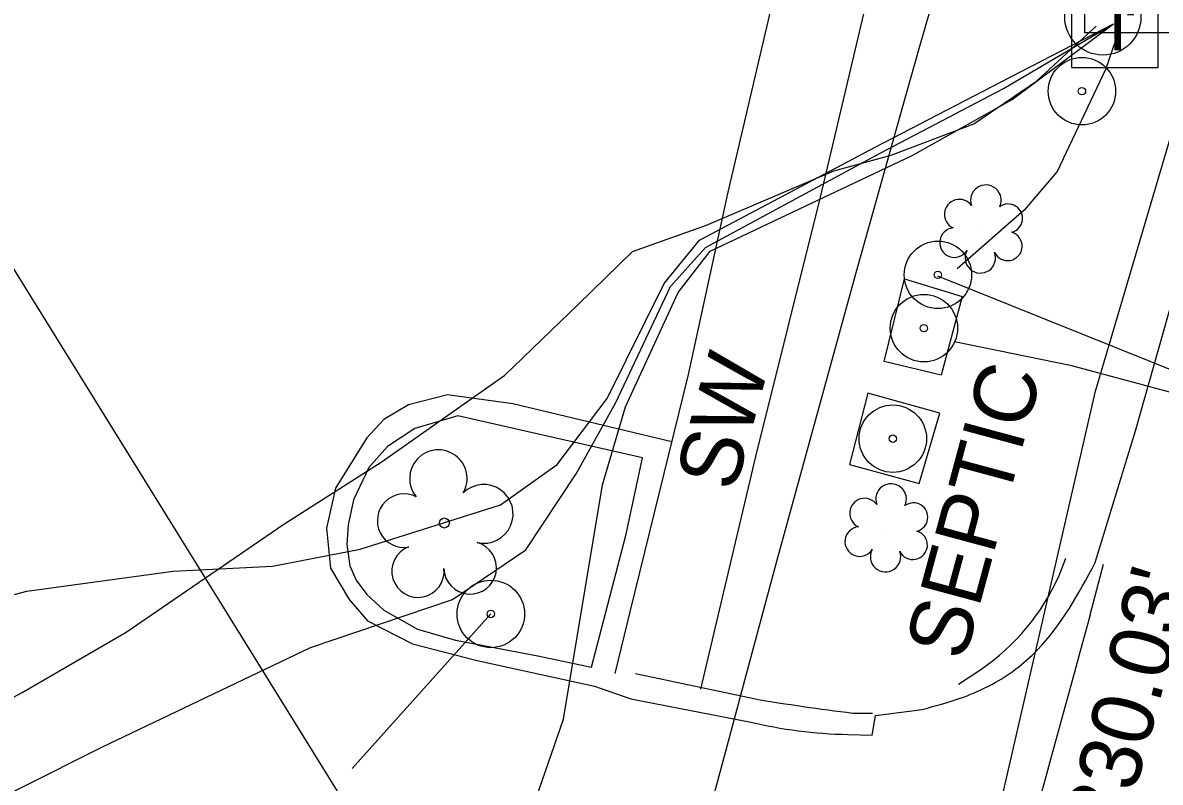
# Model space of a CAD drawing. Extents: x 553786 to 558838, y 502329 to 507342.
# Drawn here: x 557189.1 to 557262.7, y 505990.8 to 506039.9 of the extents above; entities that cross this region are included whole.
import ezdxf

# ---------------------------------------------------------------- set-up
doc = ezdxf.new("R2010")
doc.units = 0
for name, color, linetype in [('Exist Other Culture Area Outline Text', 7, 'Continuous'), ('Exist Other Culture Gate', 7, 'Continuous'), ('Exist Other Culture Located Object CELL', 7, 'Continuous'), ('Exist Structure Minor Pipes CMP 18 Inch', 7, 'Continuous'), ('Exist Structure Minor Pipes CMP 18 Inch Invert', 7, 'Continuous'), ('Exist Utilities Other Located Object CELL', 7, 'Continuous'), ('Exist Utilities Other Located Object Leader', 7, 'Continuous'), ('Exist Utilities Other Pole CELL', 7, 'Continuous'), ('Exist Vegetation Shrub CELL', 7, 'Continuous'), ('Exist Vegetation Tree CELL', 7, 'Continuous'), ('Exist Vertical Profile Ground Line', 7, 'Continuous'), ('Prop Drainage Structure Headwall CELL', 7, 'Continuous'), ('Prop Drainage Structure Pipe Alternate 24in', 7, 'Continuous'), ('Prop Drainage Structure Pipe Alternate 36in', 7, 'Continuous'), ('Prop Drainage Structure Pipe RCP 15in Class III Label', 7, 'Continuous'), ('Prop Drainage Structure Pipe Removal', 7, 'Continuous'), ('Prop Drainage Structure Plot Symbol 50 Scale', 7, 'Continuous'), ('Prop Drainage Structure Tops and Inverts LABEL', 7, 'Continuous'), ('Prop Earthen Structure Tail Ditch Label', 7, 'Continuous'), ('Prop Erosion Rip Rap Pad at Outlet Label', 7, 'Continuous'), ('Prop North Arrow for Plan Sheets CELL', 7, 'Continuous'), ('Sheet Layout Plan Border', 7, 'Continuous')]:
    doc.layers.add(name, color=color, linetype=linetype)

# ---------------------------------------------------------------- blocks, each defined once
blk = doc.blocks.new('EXIST UTILITIES TELEPHONE PEDESTAL')
at = {"layer": 'Prop Drainage Structure Pipe Removal'}
blk.add_line((0, 0), (0, 0), dxfattribs=at)
blk.add_lwpolyline([(-0.0545, -0.0565), (0.0574, -0.0565), (0.0574, 0.0554), (-0.0545, 0.0554), (-0.0545, -0.0565)], dxfattribs=at)
blk.add_text('T', height=0.0684, dxfattribs=at).set_placement((-0.0226, -0.0343))

msp = doc.modelspace()

# ---------------------------------------------------------------- linework, layer by layer
at = {"layer": 'Exist Other Culture Gate'}
msp.add_line((557210.416, 505991.686), (557219.374, 506001.669), dxfattribs=at)
at = {"layer": 'Exist Other Culture Located Object CELL'}
for radius in [2.18, 0.24]:
    msp.add_circle((557219.374, 506001.669), radius, dxfattribs=at)
at = {"layer": 'Exist Structure Minor Pipes CMP 18 Inch'}
msp.add_line((557230.256, 505956.677), (557125.747, 506125.209), dxfattribs=at)
at = {"layer": 'Exist Utilities Other Located Object CELL'}
for centre, radius in [((557257.595, 506035.465), 2.18), ((557257.595, 506035.465), 0.24), ((557248.281, 506023.591), 2.18), ((557248.281, 506023.591), 0.24), ((557247.376, 506020.147), 2.18), ((557247.376, 506020.147), 0.24), ((557245.365, 506013.001), 2.18), ((557245.365, 506013.001), 0.24)]:
    msp.add_circle(centre, radius, dxfattribs=at)
at = {"layer": 'Exist Utilities Other Located Object Leader'}
msp.add_lwpolyline([(557248.26, 506023.536), (557266.604, 506016.15), (557267.685, 506019.896)], dxfattribs=at)
at = {"layer": 'Exist Utilities Other Pole CELL'}
msp.add_circle((557258.948, 506040.264), 2.463, dxfattribs=at)
at = {"layer": 'Exist Vegetation Shrub CELL'}
for p, q in [((557251.154, 506026.375), (557251.154, 506026.375)), ((557245.026, 506007.052), (557245.026, 506007.052))]:
    msp.add_line(p, q, dxfattribs=at)
for centre, radius, start, end in [((557251.383, 506028.415), 0.99, 334.83907, 200.47174), ((557249.671, 506027.501), 0.968, 35.89076, 245.42165), ((557252.826, 506027.244), 0.929, 284.45672, 126.08612), ((557249.354, 506025.67), 0.955, 95.10992, 327.95341), ((557252.791, 506025.446), 0.937, 204.99133, 73.46012), ((557251.026, 506024.691), 0.984, 151.27966, 21.38702), ((557245.255, 506009.093), 0.99, 334.83907, 200.47174), ((557243.543, 506008.179), 0.968, 35.89076, 245.42165), ((557246.698, 506007.921), 0.929, 284.45672, 126.08612), ((557243.226, 506006.348), 0.955, 95.10992, 327.95341), ((557246.663, 506006.123), 0.937, 204.99133, 73.46012), ((557244.898, 506005.368), 0.984, 151.27966, 21.38702)]:
    msp.add_arc(centre, radius, start, end, dxfattribs=at)
at = {"layer": 'Exist Vegetation Tree CELL'}
msp.add_line((557216.368, 506007.548), (557216.368, 506007.548), dxfattribs=at)
msp.add_circle((557216.368, 506007.548), 0.326, dxfattribs=at)
for centre, radius, start, end in [((557215.983, 506010.421), 1.856, 330.16508, 219.71335), ((557218.917, 506008.136), 1.899, 257.1011, 134.19993), ((557213.762, 506007.701), 1.727, 62.66361, 279.3457), ((557214.664, 506004.427), 1.689, 111.56708, 6.23104), ((557218.041, 506004.648), 1.698, 181.28216, 74.55999)]:
    msp.add_arc(centre, radius, start, end, dxfattribs=at)
at = {"layer": 'Exist Vertical Profile Ground Line'}
for points in [[(557150.84, 505965.875), (557164.68, 505980.048), (557169.878, 505984.155), (557174.914, 505987.882), (557182.436, 505993.036), (557189.059, 505996.592), (557195.798, 506000.483), (557205.989, 506007.466), (557212.29, 506011.477), (557220.281, 506017.106), (557225.049, 506021.701), (557228.537, 506025.093), (557233.318, 506026.803), (557241.561, 506030.306), (557245.265, 506031.336), (557250.604, 506033.344), (557254.66, 506036.108), (557258.524, 506039.672)], [(557259.965, 506039.312), (557259.111, 506036.867), (557256.001, 506030.272), (557253.851, 506027.763), (557249.537, 506023.985)]]:
    msp.add_lwpolyline(points, dxfattribs=at)
at = {"layer": 'Prop Drainage Structure Headwall CELL'}
msp.add_line((557258.123, 506001.607), (557258.992, 506004.88), dxfattribs=at)
msp.add_ellipse((559045.302, 505437.17), major_axis=(-404.96, -2194.336), ratio=0.838025, start_param=4.608806, end_param=4.634547, dxfattribs=at)
at = {"layer": 'Prop Drainage Structure Pipe Alternate 24in'}
msp.add_lwpolyline([(557243.683, 505962.785), (557252.058, 505988.154), (557258.471, 506016.072), (557267.522, 506046.714), (557278.326, 506083.321), (557285.569, 506107.633), (557290.224, 506123.376), (557303.507, 506165.491), (557316.862, 506202.672), (557333.915, 506253.078)], dxfattribs=at)
at = {"layer": 'Prop Drainage Structure Pipe Alternate 36in'}
for p, q in [((557261.055, 506013.51), (557270.806, 506048.051)), ((557258.453, 506004.985), (557261.055, 506013.51)), ((557228.43, 505996.187), (557236.087, 505994.695))]:
    msp.add_line(p, q, dxfattribs=at)
msp.add_lwpolyline([(557242.468, 505993.882), (557244.029, 505993.832), (557244.247, 505995.095), (557247.27, 505995.496)], dxfattribs=at)
msp.add_ellipse((557242.801, 506023.159), major_axis=(24.61, -16.117), ratio=0.993324, start_param=5.058422, end_param=5.277803, dxfattribs=at)
msp.add_spline([(557247.27, 505995.496), (557249.927, 505996.296), (557251.774, 505997.117), (557254.702, 505999.336), (557258.453, 506004.985)], degree=3, dxfattribs=at)
at = {"layer": 'Prop Drainage Structure Pipe RCP 15in Class III Label'}
msp.add_arc((560426.053, 505137.836), 3304.045, 158.42006, 166.904578, dxfattribs=at)
at = {"layer": 'Prop Drainage Structure Plot Symbol 50 Scale'}
msp.add_lwpolyline([(557231.067, 506012.793), (557220.802, 506015.246), (557216.565, 506015.833), (557214.058, 506015.179), (557212.456, 506014.231), (557211.365, 506013.054), (557209.325, 506009.809), (557208.75, 506007.217), (557209.015, 506004.63), (557210.212, 506002.611), (557211.399, 506001.23), (557214.301, 505999.738), (557218.487, 505998.668), (557226.072, 505997.006), (557228.43, 505996.187)], dxfattribs=at)
at = {"layer": 'Prop Drainage Structure Tops and Inverts LABEL'}
for p, q in [((557256.12, 506004.147), (557256.551, 506005.268)), ((557228.727, 505997.829), (557236.387, 505996.195)), ((557249.603, 505997.125), (557251.062, 505998.085)), ((557242.782, 505995.263), (557244.061, 505995.263))]:
    msp.add_line(p, q, dxfattribs=at)
for points in [[(557237.436, 506040.624), (557234.694, 506028.934), (557232.137, 506017.146), (557228.367, 506001.808), (557227.393, 505997.817)], [(557225.885, 505998.23), (557228.115, 506006.835), (557229.179, 506011.771), (557217.238, 506014.487), (557214.466, 506013.652), (557212.689, 506012.495), (557211.481, 506011.132), (557210.487, 506009.042), (557210.151, 506007.424), (557210.055, 506006.167), (557210.248, 506004.773), (557210.676, 506003.854), (557211.347, 506002.917), (557212.452, 506001.907), (557214.636, 506000.675), (557217.088, 505999.978), (557222.412, 505998.962), (557225.885, 505998.23)]]:
    msp.add_lwpolyline(points, dxfattribs=at)
for centre, major_axis, ratio, start_param, end_param in [((557242.765, 506010.136), (11.842, -8.607), 0.99487, 5.942232, 6.491151), ((557257.649, 506111.547), (120.556, 3.195), 0.97143, 4.509421, 4.563061)]:
    msp.add_ellipse(centre, major_axis=major_axis, ratio=ratio, start_param=start_param, end_param=end_param, dxfattribs=at)
at = {"layer": 'Prop Earthen Structure Tail Ditch Label'}
for points in [[(557227.008, 506097.048), (557224.766, 506088.613), (557235.911, 506086.157), (557253.348, 506082.094), (557250.162, 506068.638), (557246.92, 506054.844), (557244.659, 506045.924), (557235.895, 506048.072), (557235.073, 506045.472), (557244.021, 506042.86), (557240.66, 506028.608), (557236.49, 506011.84), (557232.925, 505996.811)], [(557248.493, 506017.113), (557244.803, 506017.995), (557246.113, 506023.333), (557249.856, 506022.192), (557248.493, 506017.113)], [(557248.399, 506014.642), (557243.746, 506015.942), (557242.562, 506011.327), (557247.078, 506010.092), (557248.399, 506014.642)]]:
    msp.add_lwpolyline(points, dxfattribs=at)
at = {"layer": 'Prop Erosion Rip Rap Pad at Outlet Label'}
for points in [[(557150.777, 505998.112), (557162.717, 505997.439), (557177.486, 506000.014), (557189.361, 506003.135), (557198.843, 506004.444), (557205.249, 506004.754), (557210.933, 506005.853), (557219.997, 506008.718), (557223.66, 506011.334), (557226.895, 506015.598), (557230.578, 506023.041), (557232.872, 506025.826), (557244.219, 506031.856), (557252.333, 506036.049), (557259.645, 506039.819)], [(557150.816, 505964.045), (557165.183, 505977.566), (557170.611, 505980.928), (557178.703, 505985.273), (557194.219, 505993.059), (557207.714, 505999.507), (557216.894, 506002.597), (557221.633, 506005.816), (557224.885, 506010.735), (557227.466, 506015.336), (557230.989, 506022.844), (557233.254, 506025.369), (557244.557, 506031.452), (557252.528, 506035.637), (557259.645, 506039.819)], [(557205.185, 505932.71), (557209.727, 505936.202), (557211.642, 505941.842), (557211.394, 505948.204), (557210.293, 505952.119), (557211.897, 505960.03), (557215.114, 505970.321), (557218.193, 505977.87), (557224.078, 505994.878), (557226.597, 506010.023), (557228.077, 506015.052), (557231.492, 506022.46), (557233.556, 506025.113), (557246.608, 506031.307), (557253.079, 506034.929), (557259.645, 506039.819)]]:
    msp.add_lwpolyline(points, dxfattribs=at)
at = {"layer": 'Prop North Arrow for Plan Sheets CELL'}
msp.add_lwpolyline([(557249.349, 506019.283), (557256.827, 506017.755), (557269.036, 506014.486), (557280.029, 506011.933)], dxfattribs=at)
at = {"layer": 'Sheet Layout Plan Border'}
msp.add_arc((560426.053, 505137.836), 3274.045, 158.42006, 166.904578, dxfattribs=at)

# ---------------------------------------------------------------- block references
at = {"layer": 'Prop Drainage Structure Pipe Removal', "xscale": 50, "yscale": 50}
for p in [(557260.482, 506042.076), (557259.645, 506039.819)]:
    msp.add_blockref('EXIST UTILITIES TELEPHONE PEDESTAL', p, dxfattribs=at)

# ---------------------------------------------------------------- texts
at = {"layer": 'Exist Other Culture Area Outline Text'}
for s, p in [('SW', (557235.146, 506009.475)), ('SEPTIC', (557249.996, 505998.536))]:
    msp.add_text(s, height=4, rotation=74.89973, dxfattribs=at).set_placement(p)
at = {"layer": 'Exist Structure Minor Pipes CMP 18 Inch Invert'}
msp.add_text("INV=1830.03'", height=4, rotation=74.89973, dxfattribs=at).set_placement((557256.325, 505972.682))

doc.saveas('drawing.dxf')
